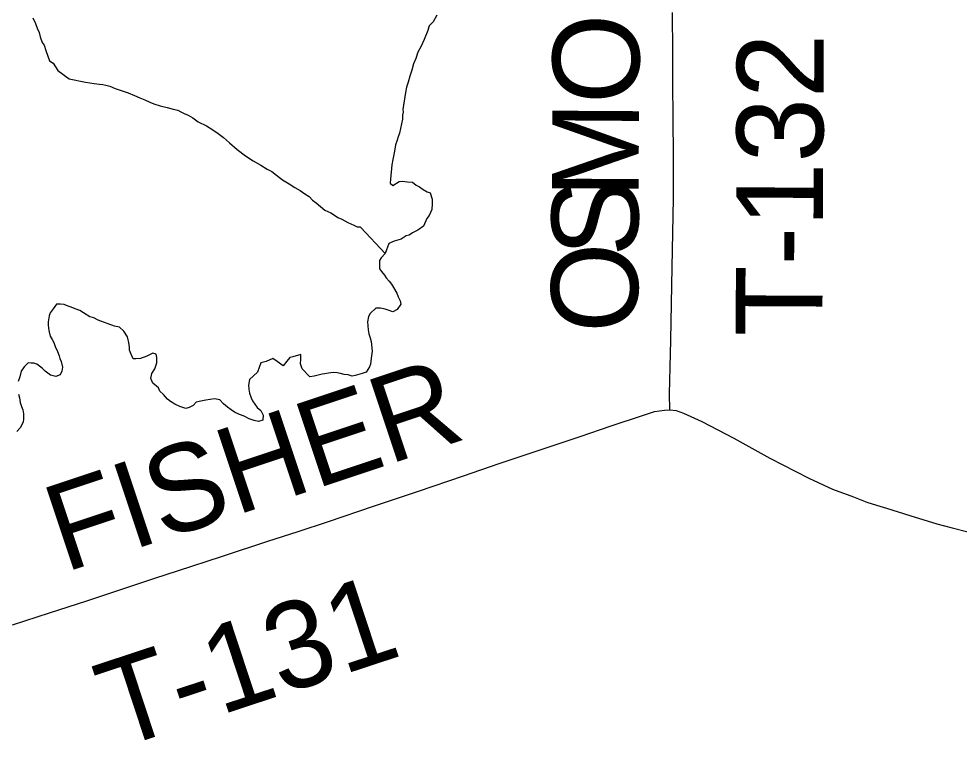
# Model space of a CAD drawing. Extents: x 103424 to 290657, y 38711 to 110967.
# Drawn here: x 214251.0966 to 214251.4048, y 40210.9135 to 40211.1499 of the extents above; entities that cross this region are included whole.
import ezdxf

# ---------------------------------------------------------------- set-up
doc = ezdxf.new("R2010")
doc.units = 0
for name, color, linetype in [('GM_X_Minor_River', 7, 'Continuous'), ('GM_X_Township_Road', 7, 'Continuous'), ('GM_X_Township_Road_Text', 7, 'Continuous')]:
    doc.layers.add(name, color=color, linetype=linetype)

msp = doc.modelspace()

# ---------------------------------------------------------------- linework, layer by layer
at = {"layer": 'GM_X_Minor_River'}
for points in [[(214251.10128, 40211.15031), (214251.10208, 40211.14843), (214251.10268, 40211.14692), (214251.10329, 40211.14541), (214251.10369, 40211.14409), (214251.10431, 40211.14221), (214251.1049, 40211.14127), (214251.1055, 40211.13957), (214251.10672, 40211.13618), (214251.10787, 40211.13544), (214251.10945, 40211.13301), (214251.11312, 40211.13024), (214251.11847, 40211.12921), (214251.12133, 40211.1287), (214251.12305, 40211.12855), (214251.12419, 40211.12839), (214251.12514, 40211.12822), (214251.12648, 40211.12787), (214251.12821, 40211.12714), (214251.13013, 40211.12643), (214251.13243, 40211.12572), (214251.13454, 40211.12481), (214251.13626, 40211.12409), (214251.13799, 40211.12337), (214251.13953, 40211.12264), (214251.14087, 40211.1221), (214251.14298, 40211.12138), (214251.14527, 40211.12086), (214251.14719, 40211.12034), (214251.14872, 40211.11999), (214251.14968, 40211.11944), (214251.15083, 40211.11889), (214251.15217, 40211.11835), (214251.15372, 40211.11744), (214251.15545, 40211.11614), (214251.15814, 40211.11487), (214251.16026, 40211.11359), (214251.162, 40211.1123), (214251.16374, 40211.111), (214251.16568, 40211.10934), (214251.1682, 40211.10711), (214251.17091, 40211.10508), (214251.17341, 40211.10342), (214251.17592, 40211.10196), (214251.17804, 40211.10067), (214251.17958, 40211.09995), (214251.18113, 40211.09865), (214251.18306, 40211.09717), (214251.18518, 40211.09589), (214251.18711, 40211.0946), (214251.18884, 40211.09369), (214251.19038, 40211.09258), (214251.19173, 40211.09166), (214251.1929, 40211.09055), (214251.19406, 40211.08962), (214251.19696, 40211.08721), (214251.19889, 40211.0863), (214251.20004, 40211.08557), (214251.2012, 40211.08484), (214251.20254, 40211.08429), (214251.20351, 40211.08375), (214251.20447, 40211.0832), (214251.20639, 40211.08229), (214251.20754, 40211.08174), (214251.20849, 40211.08176), (214251.20869, 40211.08158), (214251.21667, 40211.07301)], [(214251.23365, 40211.1511), (214251.23236, 40211.14898), (214251.23106, 40211.14762), (214251.23071, 40211.14609), (214251.22944, 40211.14321), (214251.22835, 40211.14072), (214251.22744, 40211.13899), (214251.22672, 40211.13688), (214251.226, 40211.13516), (214251.22547, 40211.13306), (214251.22475, 40211.13114), (214251.22422, 40211.12923), (214251.22369, 40211.12751), (214251.22334, 40211.12579), (214251.22301, 40211.12369), (214251.22267, 40211.12159), (214251.22251, 40211.12026), (214251.22253, 40211.11931), (214251.22236, 40211.11836), (214251.22239, 40211.11703), (214251.22204, 40211.1155), (214251.22169, 40211.11397), (214251.22135, 40211.11244), (214251.22099, 40211.1113), (214251.22063, 40211.11015), (214251.2201, 40211.10862), (214251.21976, 40211.10652), (214251.21925, 40211.10385), (214251.2189, 40211.10213), (214251.21843, 40211.09737), (214251.21827, 40211.09604), (214251.21924, 40211.0953), (214251.2213, 40211.09667), (214251.22225, 40211.09669), (214251.22397, 40211.09654), (214251.22568, 40211.09639), (214251.22684, 40211.09546), (214251.22799, 40211.09492), (214251.22916, 40211.09399), (214251.2305, 40211.09326), (214251.23146, 40211.0929), (214251.23208, 40211.09083), (214251.23211, 40211.08931), (214251.23196, 40211.0874), (214251.23105, 40211.08548), (214251.23031, 40211.08452), (214251.22922, 40211.08202), (214251.22735, 40211.08065), (214251.22565, 40211.07985), (214251.22453, 40211.07907), (214251.22358, 40211.07886), (214251.22189, 40211.07768), (214251.21963, 40211.07706), (214251.21793, 40211.07627), (214251.21667, 40211.07301), (214251.21537, 40211.07165), (214251.21482, 40211.07069), (214251.21484, 40211.06936), (214251.21487, 40211.06803), (214251.21546, 40211.06709), (214251.21644, 40211.06597), (214251.21703, 40211.06504), (214251.218, 40211.06392), (214251.21878, 40211.06298), (214251.21938, 40211.06186), (214251.22056, 40211.05998), (214251.22096, 40211.05885), (214251.22156, 40211.05753), (214251.22178, 40211.0564), (214251.22067, 40211.05466), (214251.21917, 40211.05387), (214251.21763, 40211.05441), (214251.21668, 40211.05477), (214251.21515, 40211.05511), (214251.21363, 40211.05508), (214251.21176, 40211.05333), (214251.21121, 40211.05237), (214251.21087, 40211.05065), (214251.21111, 40211.048), (214251.21133, 40211.04667), (214251.21174, 40211.04535), (214251.21215, 40211.04422), (214251.2124, 40211.04099), (214251.21207, 40211.03871), (214251.21192, 40211.0368), (214251.21156, 40211.03585), (214251.21046, 40211.03411), (214251.20914, 40211.0337)], [(214251.20914, 40211.0337), (214251.20687, 40211.03308), (214251.20592, 40211.03287), (214251.20458, 40211.03322), (214251.20325, 40211.03338), (214251.2021, 40211.03374), (214251.20095, 40211.0339), (214251.19962, 40211.03407), (214251.1981, 40211.03384), (214251.19696, 40211.03363), (214251.19602, 40211.03342), (214251.19469, 40211.0332), (214251.19337, 40211.03279), (214251.19204, 40211.03257), (214251.18951, 40211.03518), (214251.18891, 40211.03687), (214251.18906, 40211.0384), (214251.18903, 40211.03992), (214251.18639, 40211.0391), (214251.18544, 40211.03889), (214251.18451, 40211.03773), (214251.18322, 40211.03618), (214251.18128, 40211.03766), (214251.17993, 40211.03858), (214251.17767, 40211.03758), (214251.17597, 40211.03716), (214251.17489, 40211.0341), (214251.17228, 40211.03176), (214251.17194, 40211.02985), (214251.17197, 40211.02853), (214251.17219, 40211.0272), (214251.17279, 40211.02569), (214251.17319, 40211.02475), (214251.17397, 40211.02363), (214251.17476, 40211.0225), (214251.17592, 40211.02158), (214251.17671, 40211.02008), (214251.17656, 40211.01836), (214251.17523, 40211.01795), (214251.17371, 40211.0183), (214251.17217, 40211.01884), (214251.17044, 40211.01975), (214251.16891, 40211.02029), (214251.16737, 40211.02101), (214251.16621, 40211.02175), (214251.16505, 40211.02267), (214251.1637, 40211.02378), (214251.16253, 40211.02509), (214251.16081, 40211.02543), (214251.15797, 40211.02499), (214251.15569, 40211.02456), (214251.15475, 40211.02435), (214251.15382, 40211.02319), (214251.1525, 40211.02259), (214251.15137, 40211.02219), (214251.14945, 40211.02291), (214251.14772, 40211.02363), (214251.14637, 40211.02455), (214251.14541, 40211.02529), (214251.14404, 40211.02678), (214251.14288, 40211.02789), (214251.14247, 40211.02902), (214251.14054, 40211.0305), (214251.13994, 40211.03201), (214251.14028, 40211.03373), (214251.1412, 40211.03527), (214251.14192, 40211.03718), (214251.14188, 40211.03889), (214251.14167, 40211.04003), (214251.14052, 40211.04038), (214251.13864, 40211.03939), (214251.13656, 40211.03859), (214251.13504, 40211.03855), (214251.13409, 40211.03853), (214251.1333, 40211.04023), (214251.13289, 40211.04136), (214251.13287, 40211.04231), (214251.13265, 40211.04382), (214251.13244, 40211.04477), (214251.13223, 40211.04571), (214251.13105, 40211.04759), (214251.12969, 40211.04889), (214251.12797, 40211.04923), (214251.1226, 40211.0512), (214251.12125, 40211.05194), (214251.11991, 40211.05229), (214251.11779, 40211.05357), (214251.11664, 40211.05431), (214251.11511, 40211.05484), (214251.11376, 40211.05538), (214251.1128, 40211.05574), (214251.11146, 40211.05628), (214251.11032, 40211.05645), (214251.10899, 40211.05642), (214251.10788, 40211.05487), (214251.10695, 40211.05353), (214251.10659, 40211.05257), (214251.10626, 40211.05066), (214251.10628, 40211.04952), (214251.10651, 40211.04782), (214251.10693, 40211.04592)], [(214251.10693, 40211.04592), (214251.10752, 40211.0448), (214251.10811, 40211.04386), (214251.10852, 40211.04254), (214251.10932, 40211.04085), (214251.10992, 40211.03953), (214251.11013, 40211.03858), (214251.11053, 40211.03764), (214251.11095, 40211.03575), (214251.11078, 40211.03442), (214251.11024, 40211.03326), (214251.10873, 40211.03266), (214251.10701, 40211.03319), (214251.10527, 40211.03449), (214251.1043, 40211.03542), (214251.10256, 40211.03671), (214251.1016, 40211.03707), (214251.10065, 40211.03705), (214251.09969, 40211.03722), (214251.09839, 40211.03586), (214251.09747, 40211.03451), (214251.09694, 40211.0326), (214251.0964, 40211.03106)], [(214251.09649, 40211.02689), (214251.09689, 40211.02575), (214251.09712, 40211.02424), (214251.09753, 40211.02292), (214251.09793, 40211.02179), (214251.09815, 40211.02046), (214251.09818, 40211.01875), (214251.09802, 40211.0178), (214251.09765, 40211.01684), (214251.0971, 40211.01588), (214251.09599, 40211.01471)]]:
    msp.add_lwpolyline(points, dxfattribs=at)
at = {"layer": 'GM_X_Township_Road'}
for points in [[(214251.30994, 40211.02174), (214251.30989, 40211.027), (214251.31007, 40211.03579), (214251.31024, 40211.04457), (214251.31049, 40211.05655), (214251.31075, 40211.06852), (214251.31098, 40211.07978), (214251.31121, 40211.09105), (214251.31114, 40211.10446), (214251.31107, 40211.11787), (214251.31099, 40211.12841), (214251.31091, 40211.13895), (214251.31087, 40211.15197)], [(214251.09456, 40210.95133), (214251.10673, 40210.95525), (214251.11891, 40210.95918), (214251.13366, 40210.96407), (214251.14116, 40210.96656), (214251.14867, 40210.96905), (214251.16344, 40210.97387), (214251.17821, 40210.9787), (214251.18819, 40210.98195), (214251.19817, 40210.98522), (214251.21288, 40210.9902), (214251.22759, 40210.99518), (214251.24231, 40211.00016), (214251.25408, 40211.00414), (214251.26586, 40211.00813), (214251.28058, 40211.01308), (214251.29077, 40211.01651), (214251.30095, 40211.01993), (214251.3049, 40211.02126), (214251.30825, 40211.02171), (214251.30994, 40211.02174), (214251.31199, 40211.02161), (214251.31449, 40211.02066), (214251.32043, 40211.01797), (214251.33091, 40211.01247), (214251.34275, 40211.00593), (214251.35548, 40210.99934), (214251.36327, 40210.9958), (214251.37011, 40210.99325), (214251.37447, 40210.99155), (214251.37771, 40210.99055), (214251.38096, 40210.98954), (214251.38859, 40210.98716), (214251.39747, 40210.9844), (214251.40246, 40210.98307), (214251.40755, 40210.98182)]]:
    msp.add_lwpolyline(points, dxfattribs=at)

# ---------------------------------------------------------------- texts
at = {"layer": 'GM_X_Township_Road_Text'}
for s, height, rotation, p in [('O', 0.02841, 89.643, (214251.29989, 40211.12197)), ('T-132', 0.028409, 89.7177, (214251.35992, 40211.04581)), ('M', 0.02841, 89.6484, (214251.2997, 40211.09113)), ('S', 0.02841, 89.6436, (214251.29958, 40211.07197)), ('O', 0.02841, 89.6466, (214251.29943, 40211.04697)), ('FISHER', 0.028409, 18.4347, (214251.11166, 40210.96839)), ('T-131', 0.028409, 18.2569, (214251.12862, 40210.91043))]:
    msp.add_text(s, height=height, rotation=rotation, dxfattribs=at).set_placement(p)

doc.saveas('drawing.dxf')
